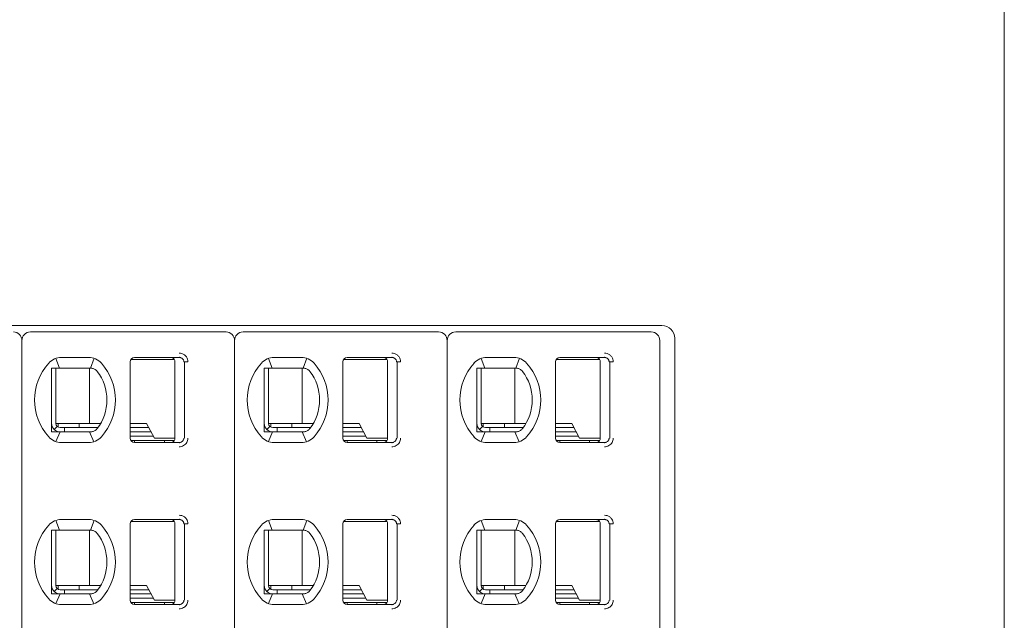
# Model space of a CAD drawing. Header units: millimetres. Extents: x -1114 to 1396, y -630 to 631.
# Tile 574 of 656: x 1230 to 1253, y -486 to -472. Entities that reach past the tile are written whole.
import ezdxf

# ---------------------------------------------------------------- set-up
doc = ezdxf.new("R2010")
doc.units = ezdxf.units.MM
doc.header["$MEASUREMENT"] = 0

msp = doc.modelspace()

# ---------------------------------------------------------------- linework, layer by layer
at = {"lineweight": 18}
for p, q in [((1253.4547, -447.1239), (1253.4547, -497.1239)), ((1205.3044, -479.3145), (1245.4044, -479.3145)), ((1235.1544, -479.4645), (1230.5544, -479.4645)), ((1240.1544, -479.4645), (1235.5544, -479.4645)), ((1245.1544, -479.4645), (1240.5544, -479.4645)), ((1230.3544, -479.6645), (1230.3544, -490.0845)), ((1230.3544, -479.6645), (1230.3544, -490.0845)), ((1235.3544, -479.6645), (1235.3544, -490.0845)), ((1235.3544, -479.6645), (1235.3544, -490.0845)), ((1240.3544, -479.6645), (1240.3544, -490.0845)), ((1240.3544, -479.6645), (1240.3544, -490.0845)), ((1245.3544, -479.6645), (1245.3544, -490.0845)), ((1245.7044, -479.6145), (1245.7044, -490.1345)), ((1231.1528, -480.0865), (1231.2373, -480.3145)), ((1231.2835, -480.0645), (1231.9252, -480.0645)), ((1231.2835, -480.0645), (1231.9252, -480.0645)), ((1232.0516, -480.085), (1231.966, -480.3145)), ((1233.5852, -480.1145), (1232.9177, -480.1145)), ((1233.0044, -480.0645), (1234.0518, -480.0645)), ((1234.0518, -480.0645), (1233.0044, -480.0645)), ((1233.9291, -480.1145), (1233.5852, -480.1145)), ((1233.9531, -480.0645), (1233.8543, -480.0645)), ((1234.0518, -480.0645), (1233.9531, -480.0645)), ((1236.1528, -480.0865), (1236.2373, -480.3145)), ((1236.2835, -480.0645), (1236.9252, -480.0645)), ((1236.2835, -480.0645), (1236.9252, -480.0645)), ((1237.0516, -480.085), (1236.966, -480.3145)), ((1238.5852, -480.1145), (1237.9177, -480.1145)), ((1238.0044, -480.0645), (1239.0518, -480.0645)), ((1239.0518, -480.0645), (1238.0044, -480.0645)), ((1238.9291, -480.1145), (1238.5852, -480.1145)), ((1238.9531, -480.0645), (1238.8543, -480.0645)), ((1239.0518, -480.0645), (1238.9531, -480.0645)), ((1241.1528, -480.0865), (1241.2373, -480.3145)), ((1241.2835, -480.0645), (1241.9252, -480.0645)), ((1241.2835, -480.0645), (1241.9252, -480.0645)), ((1241.966, -480.3145), (1242.0516, -480.085)), ((1243.5852, -480.1145), (1242.9177, -480.1145)), ((1243.0044, -480.0645), (1244.0518, -480.0645)), ((1244.0518, -480.0645), (1243.0044, -480.0645)), ((1243.9291, -480.1145), (1243.5852, -480.1145)), ((1243.9531, -480.0645), (1243.8543, -480.0645)), ((1244.0518, -480.0645), (1243.9531, -480.0645)), ((1231.1544, -480.3145), (1231.1544, -481.6145)), ((1231.9252, -480.3145), (1231.2835, -480.3145)), ((1231.9435, -480.3145), (1231.9435, -481.6145)), ((1232.9044, -481.9645), (1232.9044, -480.1645)), ((1232.9044, -481.9645), (1232.9044, -480.1645)), ((1233.9544, -481.9645), (1233.9544, -480.1645)), ((1234.1623, -480.1645), (1234.2589, -480.1645)), ((1234.1821, -481.9645), (1234.1821, -480.1645)), ((1236.1544, -480.3145), (1236.1544, -481.6145)), ((1236.9252, -480.3145), (1236.2835, -480.3145)), ((1236.9435, -480.3145), (1236.9435, -481.6145)), ((1237.9044, -481.9645), (1237.9044, -480.1645)), ((1237.9044, -481.9645), (1237.9044, -480.1645)), ((1238.9544, -481.9645), (1238.9544, -480.1645)), ((1239.1623, -480.1645), (1239.2589, -480.1645)), ((1239.1821, -481.9645), (1239.1821, -480.1645)), ((1241.1544, -480.3145), (1241.1544, -481.6145)), ((1241.9252, -480.3145), (1241.2835, -480.3145)), ((1241.9435, -480.3145), (1241.9435, -481.6145)), ((1242.9044, -481.9645), (1242.9044, -480.1645)), ((1242.9044, -481.9645), (1242.9044, -480.1645)), ((1243.9544, -481.9645), (1243.9544, -480.1645)), ((1244.1623, -480.1645), (1244.2589, -480.1645)), ((1244.1821, -481.9645), (1244.1821, -480.1645)), ((1231.1837, -481.6852), (1231.1129, -481.7559)), ((1231.1544, -481.6145), (1231.9139, -481.6145)), ((1231.2044, -481.7011), (1231.2044, -481.6145)), ((1231.3544, -481.7145), (1231.2544, -481.7145)), ((1231.3544, -481.7145), (1232.1418, -481.7145)), ((1231.3544, -481.7145), (1231.3544, -481.8145)), ((1231.7044, -481.7145), (1231.7044, -481.6145)), ((1231.9139, -481.6145), (1231.9647, -481.6145)), ((1232.207, -481.6145), (1231.9647, -481.6145)), ((1233.2887, -481.6145), (1232.9044, -481.6145)), ((1232.9044, -481.7145), (1233.3403, -481.7145)), ((1233.4692, -481.9645), (1233.2887, -481.6145)), ((1236.1837, -481.6852), (1236.1129, -481.7559)), ((1236.1544, -481.6145), (1236.9139, -481.6145)), ((1236.2044, -481.7011), (1236.2044, -481.6145)), ((1236.3544, -481.7145), (1236.2544, -481.7145)), ((1236.3544, -481.7145), (1237.1418, -481.7145)), ((1236.3544, -481.7145), (1236.3544, -481.8145)), ((1236.7044, -481.7145), (1236.7044, -481.6145)), ((1236.9139, -481.6145), (1236.9647, -481.6145)), ((1237.207, -481.6145), (1236.9647, -481.6145)), ((1238.2887, -481.6145), (1237.9044, -481.6145)), ((1237.9044, -481.7145), (1238.3403, -481.7145)), ((1238.4692, -481.9645), (1238.2887, -481.6145)), ((1241.1837, -481.6852), (1241.1129, -481.7559)), ((1241.1544, -481.6145), (1241.9139, -481.6145)), ((1241.2044, -481.7011), (1241.2044, -481.6145)), ((1241.3544, -481.7145), (1241.2544, -481.7145)), ((1241.3544, -481.7145), (1242.1418, -481.7145)), ((1241.3544, -481.7145), (1241.3544, -481.8145)), ((1241.7044, -481.7145), (1241.7044, -481.6145)), ((1241.9139, -481.6145), (1241.9647, -481.6145)), ((1242.207, -481.6145), (1241.9647, -481.6145)), ((1243.2887, -481.6145), (1242.9044, -481.6145)), ((1242.9044, -481.7145), (1243.3403, -481.7145)), ((1243.4692, -481.9645), (1243.2887, -481.6145)), ((1231.1538, -482.0428), (1231.2512, -481.8145)), ((1231.2835, -481.8145), (1231.9252, -481.8145)), ((1231.9482, -481.8145), (1232.0494, -482.0447)), ((1233.3918, -481.8145), (1232.9044, -481.8145)), ((1233.4434, -481.9145), (1232.9044, -481.9145)), ((1233.9309, -482.0145), (1232.9178, -482.0145)), ((1233.0044, -482.0645), (1233.0044, -482.0145)), ((1233.4692, -481.9645), (1233.5852, -481.9645)), ((1233.5852, -481.9645), (1233.9478, -481.9645)), ((1233.7044, -482.0145), (1233.7044, -482.0645)), ((1236.1538, -482.0428), (1236.2512, -481.8145)), ((1236.2835, -481.8145), (1236.9252, -481.8145)), ((1236.9482, -481.8145), (1237.0494, -482.0447)), ((1238.3918, -481.8145), (1237.9044, -481.8145)), ((1238.4434, -481.9145), (1237.9044, -481.9145)), ((1238.9309, -482.0145), (1237.9178, -482.0145)), ((1238.0044, -482.0645), (1238.0044, -482.0145)), ((1238.4692, -481.9645), (1238.5852, -481.9645)), ((1238.5852, -481.9645), (1238.9478, -481.9645)), ((1238.7044, -482.0145), (1238.7044, -482.0645)), ((1241.1538, -482.0428), (1241.2512, -481.8145)), ((1241.2835, -481.8145), (1241.9252, -481.8145)), ((1241.9482, -481.8145), (1242.0494, -482.0447)), ((1243.3918, -481.8145), (1242.9044, -481.8145)), ((1243.4434, -481.9145), (1242.9044, -481.9145)), ((1243.9309, -482.0145), (1242.9178, -482.0145)), ((1243.0044, -482.0645), (1243.0044, -482.0145)), ((1243.4692, -481.9645), (1243.5852, -481.9645)), ((1243.5852, -481.9645), (1243.9478, -481.9645)), ((1243.7044, -482.0145), (1243.7044, -482.0645)), ((1231.2835, -482.0645), (1231.9252, -482.0645)), ((1231.9252, -482.0645), (1231.2835, -482.0645)), ((1233.0044, -482.0645), (1234.0518, -482.0645)), ((1233.0044, -482.0645), (1234.0518, -482.0645)), ((1234.0518, -482.0713), (1234.0518, -482.0645)), ((1236.2835, -482.0645), (1236.9252, -482.0645)), ((1236.9252, -482.0645), (1236.2835, -482.0645)), ((1238.0044, -482.0645), (1239.0518, -482.0645)), ((1238.0044, -482.0645), (1239.0518, -482.0645)), ((1239.0518, -482.0713), (1239.0518, -482.0645)), ((1241.2835, -482.0645), (1241.9252, -482.0645)), ((1241.9252, -482.0645), (1241.2835, -482.0645)), ((1243.0044, -482.0645), (1244.0518, -482.0645)), ((1243.0044, -482.0645), (1244.0518, -482.0645)), ((1244.0518, -482.0713), (1244.0518, -482.0645)), ((1231.1528, -483.8965), (1231.2373, -484.1245)), ((1231.2835, -483.8745), (1231.9252, -483.8745)), ((1231.2835, -483.8745), (1231.9252, -483.8745)), ((1231.966, -484.1245), (1232.0516, -483.895)), ((1232.9044, -485.7745), (1232.9044, -483.9745)), ((1232.9044, -485.7745), (1232.9044, -483.9745)), ((1233.5852, -483.9245), (1232.9177, -483.9245)), ((1233.0044, -483.8745), (1234.0518, -483.8745)), ((1233.0044, -483.8745), (1234.0518, -483.8745)), ((1233.9345, -483.9245), (1233.5852, -483.9245)), ((1234.0518, -483.8745), (1233.8543, -483.8745)), ((1233.9544, -485.7745), (1233.9544, -483.9745)), ((1234.1623, -483.9745), (1234.2589, -483.9745)), ((1234.1821, -485.7745), (1234.1821, -483.9745)), ((1236.1528, -483.8965), (1236.2373, -484.1245)), ((1236.2835, -483.8745), (1236.9252, -483.8745)), ((1236.2835, -483.8745), (1236.9252, -483.8745)), ((1237.0516, -483.895), (1236.966, -484.1245)), ((1237.9044, -485.7745), (1237.9044, -483.9745)), ((1237.9044, -485.7745), (1237.9044, -483.9745)), ((1238.5852, -483.9245), (1237.9177, -483.9245)), ((1238.0044, -483.8745), (1239.0518, -483.8745)), ((1238.0044, -483.8745), (1239.0518, -483.8745)), ((1238.9345, -483.9245), (1238.5852, -483.9245)), ((1239.0518, -483.8745), (1238.8543, -483.8745)), ((1238.9544, -485.7745), (1238.9544, -483.9745)), ((1239.1623, -483.9745), (1239.2589, -483.9745)), ((1239.1821, -485.7745), (1239.1821, -483.9745)), ((1241.1528, -483.8965), (1241.2373, -484.1245)), ((1241.2835, -483.8745), (1241.9252, -483.8745)), ((1241.2835, -483.8745), (1241.9252, -483.8745)), ((1242.0516, -483.895), (1241.966, -484.1245)), ((1242.9044, -485.7745), (1242.9044, -483.9745)), ((1242.9044, -485.7745), (1242.9044, -483.9745)), ((1243.5852, -483.9245), (1242.9177, -483.9245)), ((1243.0044, -483.8745), (1244.0518, -483.8745)), ((1243.0044, -483.8745), (1244.0518, -483.8745)), ((1243.9345, -483.9245), (1243.5852, -483.9245)), ((1244.0518, -483.8745), (1243.8543, -483.8745)), ((1243.9544, -485.7745), (1243.9544, -483.9745)), ((1244.1623, -483.9745), (1244.2589, -483.9745)), ((1244.1821, -485.7745), (1244.1821, -483.9745)), ((1231.1544, -484.1245), (1231.1544, -485.4245)), ((1231.9252, -484.1245), (1231.2835, -484.1245)), ((1231.9435, -484.1245), (1231.9435, -485.4245)), ((1236.1544, -484.1245), (1236.1544, -485.4245)), ((1236.9252, -484.1245), (1236.2835, -484.1245)), ((1236.9435, -484.1245), (1236.9435, -485.4245)), ((1241.1544, -484.1245), (1241.1544, -485.4245)), ((1241.9252, -484.1245), (1241.2835, -484.1245)), ((1241.9435, -484.1245), (1241.9435, -485.4245)), ((1231.1544, -485.4245), (1231.9139, -485.4245)), ((1231.2044, -485.5111), (1231.2044, -485.4245)), ((1231.7044, -485.5245), (1231.7044, -485.4245)), ((1231.9139, -485.4245), (1231.9647, -485.4245)), ((1232.207, -485.4245), (1231.9647, -485.4245)), ((1233.2887, -485.4245), (1232.9044, -485.4245)), ((1233.4692, -485.7745), (1233.2887, -485.4245)), ((1236.1544, -485.4245), (1236.9139, -485.4245)), ((1236.2044, -485.5111), (1236.2044, -485.4245)), ((1236.7044, -485.5245), (1236.7044, -485.4245)), ((1236.9139, -485.4245), (1236.9647, -485.4245)), ((1237.207, -485.4245), (1236.9647, -485.4245)), ((1238.2887, -485.4245), (1237.9044, -485.4245)), ((1238.4692, -485.7745), (1238.2887, -485.4245)), ((1241.1544, -485.4245), (1241.9139, -485.4245)), ((1241.2044, -485.5111), (1241.2044, -485.4245)), ((1241.7044, -485.5245), (1241.7044, -485.4245)), ((1241.9139, -485.4245), (1241.9647, -485.4245)), ((1242.207, -485.4245), (1241.9647, -485.4245)), ((1243.2887, -485.4245), (1242.9044, -485.4245)), ((1243.4692, -485.7745), (1243.2887, -485.4245)), ((1231.1837, -485.4952), (1231.1129, -485.5659)), ((1231.1538, -485.8528), (1231.2512, -485.6245)), ((1231.3544, -485.5245), (1231.2544, -485.5245)), ((1231.2835, -485.6245), (1231.9252, -485.6245)), ((1231.3544, -485.5245), (1231.3544, -485.6245)), ((1231.3544, -485.5245), (1232.1418, -485.5245)), ((1232.0494, -485.8547), (1231.9482, -485.6245)), ((1232.9044, -485.5245), (1233.3403, -485.5245)), ((1233.3918, -485.6245), (1232.9044, -485.6245)), ((1236.1837, -485.4952), (1236.1129, -485.5659)), ((1236.1538, -485.8528), (1236.2512, -485.6245)), ((1236.3544, -485.5245), (1236.2544, -485.5245)), ((1236.2835, -485.6245), (1236.9252, -485.6245)), ((1236.3544, -485.5245), (1236.3544, -485.6245)), ((1236.3544, -485.5245), (1237.1418, -485.5245)), ((1236.9482, -485.6245), (1237.0494, -485.8547)), ((1237.9044, -485.5245), (1238.3403, -485.5245)), ((1238.3918, -485.6245), (1237.9044, -485.6245)), ((1241.1837, -485.4952), (1241.1129, -485.5659)), ((1241.1538, -485.8528), (1241.2512, -485.6245)), ((1241.3544, -485.5245), (1241.2544, -485.5245)), ((1241.2835, -485.6245), (1241.9252, -485.6245)), ((1241.3544, -485.5245), (1241.3544, -485.6245)), ((1241.3544, -485.5245), (1242.1418, -485.5245)), ((1242.0494, -485.8547), (1241.9482, -485.6245)), ((1242.9044, -485.5245), (1243.3403, -485.5245)), ((1243.3918, -485.6245), (1242.9044, -485.6245)), ((1231.2835, -485.8745), (1231.9252, -485.8745)), ((1231.9252, -485.8745), (1231.2835, -485.8745)), ((1233.4434, -485.7245), (1232.9044, -485.7245)), ((1233.9309, -485.8245), (1232.9178, -485.8245)), ((1233.0044, -485.8745), (1233.0044, -485.8245)), ((1233.0044, -485.8745), (1234.0518, -485.8745)), ((1233.0044, -485.8745), (1234.0518, -485.8745)), ((1233.4692, -485.7745), (1233.5852, -485.7745)), ((1233.5852, -485.7745), (1233.9478, -485.7745)), ((1233.7044, -485.8245), (1233.7044, -485.8745)), ((1234.0518, -485.8813), (1234.0518, -485.8745)), ((1236.2835, -485.8745), (1236.9252, -485.8745)), ((1236.9252, -485.8745), (1236.2835, -485.8745)), ((1238.4434, -485.7245), (1237.9044, -485.7245)), ((1238.9309, -485.8245), (1237.9178, -485.8245)), ((1238.0044, -485.8745), (1238.0044, -485.8245)), ((1238.0044, -485.8745), (1239.0518, -485.8745)), ((1238.0044, -485.8745), (1239.0518, -485.8745)), ((1238.4692, -485.7745), (1238.5852, -485.7745)), ((1238.5852, -485.7745), (1238.9478, -485.7745)), ((1238.7044, -485.8245), (1238.7044, -485.8745)), ((1239.0518, -485.8813), (1239.0518, -485.8745)), ((1241.2835, -485.8745), (1241.9252, -485.8745)), ((1241.9252, -485.8745), (1241.2835, -485.8745)), ((1243.4434, -485.7245), (1242.9044, -485.7245)), ((1243.9309, -485.8245), (1242.9178, -485.8245)), ((1243.0044, -485.8745), (1243.0044, -485.8245)), ((1243.0044, -485.8745), (1244.0518, -485.8745)), ((1243.0044, -485.8745), (1244.0518, -485.8745)), ((1243.4692, -485.7745), (1243.5852, -485.7745)), ((1243.5852, -485.7745), (1243.9478, -485.7745)), ((1243.7044, -485.8245), (1243.7044, -485.8745)), ((1244.0518, -485.8813), (1244.0518, -485.8745))]:
    msp.add_line(p, q, dxfattribs=at)
for centre, radius, start, end in [((1230.1544, -479.6645), 0.2, 0, 90), ((1230.5544, -479.6645), 0.2, 90, 180), ((1235.1544, -479.6645), 0.2, 0, 90), ((1235.5544, -479.6645), 0.2, 90, 180), ((1240.1544, -479.6645), 0.2, 0, 90), ((1240.5544, -479.6645), 0.2, 90, 180), ((1245.1544, -479.6645), 0.2, 0, 90), ((1245.4044, -479.6145), 0.3, 0, 90), ((1231.2835, -480.4645), 0.4, 90, 138.18969), ((1231.2835, -480.4645), 0.4, 90, 138.18969), ((1231.9252, -480.4645), 0.4, 41.81031, 90), ((1231.9252, -480.4645), 0.4, 41.81031, 90), ((1233.0044, -480.1645), 0.1, 90, 180), ((1233.0044, -480.1645), 0.1, 90, 180), ((1236.2835, -480.4645), 0.4, 90, 138.18969), ((1236.2835, -480.4645), 0.4, 90, 138.18969), ((1236.9252, -480.4645), 0.4, 41.81031, 90), ((1236.9252, -480.4645), 0.4, 41.81031, 90), ((1238.0044, -480.1645), 0.1, 90, 180), ((1238.0044, -480.1645), 0.1, 90, 180), ((1241.2835, -480.4645), 0.4, 90, 138.18969), ((1241.2835, -480.4645), 0.4, 90, 138.18969), ((1241.9252, -480.4645), 0.4, 41.81031, 90), ((1241.9252, -480.4645), 0.4, 41.81031, 90), ((1243.0044, -480.1645), 0.1, 90, 180), ((1243.0044, -480.1645), 0.1, 90, 180), ((1231.9544, -481.0645), 1.3, 138.18969, 221.81031), ((1231.9544, -481.0645), 1.3, 138.18969, 221.81031), ((1231.2544, -481.0645), 1.1, 0, 37.66989), ((1231.2544, -481.0645), 1.3, 318.18969, 41.81031), ((1231.2544, -481.0645), 1.3, 318.18969, 41.81031), ((1236.9544, -481.0645), 1.3, 138.18969, 221.81031), ((1236.9544, -481.0645), 1.3, 138.18969, 221.81031), ((1236.2544, -481.0645), 1.1, 0, 37.66989), ((1236.2544, -481.0645), 1.3, 318.18969, 41.81031), ((1236.2544, -481.0645), 1.3, 318.18969, 41.81031), ((1241.9544, -481.0645), 1.3, 138.18969, 221.81031), ((1241.9544, -481.0645), 1.3, 138.18969, 221.81031), ((1241.2544, -481.0645), 1.1, 0, 37.66989), ((1241.2544, -481.0645), 1.3, 318.18969, 41.81031), ((1241.2544, -481.0645), 1.3, 318.18969, 41.81031), ((1231.2544, -481.0645), 1.1, 322.33011, 0), ((1236.2544, -481.0645), 1.1, 322.33011, 0), ((1241.2544, -481.0645), 1.1, 322.33011, 0), ((1231.2544, -481.6145), 0.2, 180, 270), ((1231.2544, -481.6145), 0.1, 180, 270), ((1236.2544, -481.6145), 0.2, 180, 270), ((1236.2544, -481.6145), 0.1, 180, 270), ((1241.2544, -481.6145), 0.2, 180, 270), ((1241.2544, -481.6145), 0.1, 180, 270), ((1231.2835, -481.6645), 0.4, 221.81031, 270), ((1231.2835, -481.6645), 0.4, 221.81031, 270), ((1231.9252, -481.6645), 0.4, 270, 318.18969), ((1231.9252, -481.6645), 0.4, 270, 318.18969), ((1233.0044, -481.9645), 0.1, 180, 270), ((1233.0044, -481.9645), 0.1, 180, 270), ((1236.2835, -481.6645), 0.4, 221.81031, 270), ((1236.2835, -481.6645), 0.4, 221.81031, 270), ((1236.9252, -481.6645), 0.4, 270, 318.18969), ((1236.9252, -481.6645), 0.4, 270, 318.18969), ((1238.0044, -481.9645), 0.1, 180, 270), ((1238.0044, -481.9645), 0.1, 180, 270), ((1241.2835, -481.6645), 0.4, 221.81031, 270), ((1241.2835, -481.6645), 0.4, 221.81031, 270), ((1241.9252, -481.6645), 0.4, 270, 318.18969), ((1241.9252, -481.6645), 0.4, 270, 318.18969), ((1243.0044, -481.9645), 0.1, 180, 270), ((1243.0044, -481.9645), 0.1, 180, 270), ((1231.9544, -484.8745), 1.3, 138.18969, 221.81031), ((1231.9544, -484.8745), 1.3, 138.18969, 221.81031), ((1231.2835, -484.2745), 0.4, 90, 138.18969), ((1231.2835, -484.2745), 0.4, 90, 138.18969), ((1231.9252, -484.2745), 0.4, 41.81031, 90), ((1231.9252, -484.2745), 0.4, 41.81031, 90), ((1231.2544, -484.8745), 1.3, 318.18969, 41.81031), ((1231.2544, -484.8745), 1.3, 318.18969, 41.81031), ((1233.0044, -483.9745), 0.1, 90, 180), ((1233.0044, -483.9745), 0.1, 90, 180), ((1236.9544, -484.8745), 1.3, 138.18969, 221.81031), ((1236.9544, -484.8745), 1.3, 138.18969, 221.81031), ((1236.2835, -484.2745), 0.4, 90, 138.18969), ((1236.2835, -484.2745), 0.4, 90, 138.18969), ((1236.9252, -484.2745), 0.4, 41.81031, 90), ((1236.9252, -484.2745), 0.4, 41.81031, 90), ((1236.2544, -484.8745), 1.3, 318.18969, 41.81031), ((1236.2544, -484.8745), 1.3, 318.18969, 41.81031), ((1238.0044, -483.9745), 0.1, 90, 180), ((1238.0044, -483.9745), 0.1, 90, 180), ((1241.9544, -484.8745), 1.3, 138.18969, 221.81031), ((1241.9544, -484.8745), 1.3, 138.18969, 221.81031), ((1241.2835, -484.2745), 0.4, 90, 138.18969), ((1241.2835, -484.2745), 0.4, 90, 138.18969), ((1241.9252, -484.2745), 0.4, 41.81031, 90), ((1241.9252, -484.2745), 0.4, 41.81031, 90), ((1241.2544, -484.8745), 1.3, 318.18969, 41.81031), ((1241.2544, -484.8745), 1.3, 318.18969, 41.81031), ((1243.0044, -483.9745), 0.1, 90, 180), ((1243.0044, -483.9745), 0.1, 90, 180), ((1231.2544, -484.8745), 1.1, 0, 37.66989), ((1236.2544, -484.8745), 1.1, 0, 37.66989), ((1241.2544, -484.8745), 1.1, 0, 37.66989), ((1231.2544, -484.8745), 1.1, 322.33011, 0), ((1236.2544, -484.8745), 1.1, 322.33011, 0), ((1241.2544, -484.8745), 1.1, 322.33011, 0), ((1231.2544, -485.4245), 0.2, 180, 270), ((1231.2544, -485.4245), 0.1, 180, 270), ((1236.2544, -485.4245), 0.2, 180, 270), ((1236.2544, -485.4245), 0.1, 180, 270), ((1241.2544, -485.4245), 0.2, 180, 270), ((1241.2544, -485.4245), 0.1, 180, 270), ((1231.2835, -485.4745), 0.4, 221.81031, 270), ((1231.2835, -485.4745), 0.4, 221.81031, 270), ((1231.9252, -485.4745), 0.4, 270, 318.18969), ((1231.9252, -485.4745), 0.4, 270, 318.18969), ((1233.0044, -485.7745), 0.1, 180, 270), ((1233.0044, -485.7745), 0.1, 180, 270), ((1236.2835, -485.4745), 0.4, 221.81031, 270), ((1236.2835, -485.4745), 0.4, 221.81031, 270), ((1236.9252, -485.4745), 0.4, 270, 318.18969), ((1236.9252, -485.4745), 0.4, 270, 318.18969), ((1238.0044, -485.7745), 0.1, 180, 270), ((1238.0044, -485.7745), 0.1, 180, 270), ((1241.2835, -485.4745), 0.4, 221.81031, 270), ((1241.2835, -485.4745), 0.4, 221.81031, 270), ((1241.9252, -485.4745), 0.4, 270, 318.18969), ((1241.9252, -485.4745), 0.4, 270, 318.18969), ((1243.0044, -485.7745), 0.1, 180, 270), ((1243.0044, -485.7745), 0.1, 180, 270)]:
    msp.add_arc(centre, radius, start, end, dxfattribs=at)
for points, degree in [([(1233.9544, -480.1645), (1233.9544, -480.1541), (1233.9511, -480.1332), (1233.9366, -480.1048), (1233.9143, -480.0824), (1233.886, -480.0679), (1233.8649, -480.0645), (1233.8544, -480.0645)], 3), ([(1234.0507, -480.0576), (1234.0944, -480.0723)], 1), ([(1234.0518, -479.9645), (1234.0738, -479.9643), (1234.1161, -479.9709), (1234.1793, -480.0017), (1234.2275, -480.0526), (1234.2524, -480.1051), (1234.2587, -480.1442), (1234.2589, -480.1645)], 3), ([(1238.9544, -480.1645), (1238.9544, -480.1541), (1238.9511, -480.1332), (1238.9366, -480.1048), (1238.9143, -480.0824), (1238.886, -480.0679), (1238.8649, -480.0645), (1238.8544, -480.0645)], 3), ([(1239.0507, -480.0576), (1239.0944, -480.0723)], 1), ([(1239.0518, -479.9645), (1239.0738, -479.9643), (1239.1161, -479.9709), (1239.1793, -480.0017), (1239.2275, -480.0526), (1239.2524, -480.1051), (1239.2587, -480.1442), (1239.2589, -480.1645)], 3), ([(1243.9544, -480.1645), (1243.9544, -480.1541), (1243.9511, -480.1332), (1243.9366, -480.1048), (1243.9143, -480.0824), (1243.886, -480.0679), (1243.8649, -480.0645), (1243.8544, -480.0645)], 3), ([(1244.0507, -480.0576), (1244.0944, -480.0723)], 1), ([(1244.0518, -479.9645), (1244.0738, -479.9643), (1244.1161, -479.9709), (1244.1793, -480.0017), (1244.2275, -480.0526), (1244.2524, -480.1051), (1244.2587, -480.1442), (1244.2589, -480.1645)], 3), ([(1231.1158, -480.3145), (1231.1091, -480.3145), (1231.0955, -480.3145), (1231.075, -480.3145), (1231.0612, -480.3145), (1231.0544, -480.3145)], 3), ([(1231.2835, -480.3145), (1231.2784, -480.3145), (1231.268, -480.3145), (1231.2521, -480.3145), (1231.2355, -480.3145), (1231.2181, -480.3145), (1231.1997, -480.3145), (1231.1805, -480.3145), (1231.1602, -480.3145), (1231.1388, -480.3145), (1231.1236, -480.3145), (1231.1158, -480.3145)], 3), ([(1231.9252, -480.3145), (1231.9297, -480.3145), (1231.9387, -480.3145), (1231.9527, -480.3145), (1231.962, -480.3145), (1231.9668, -480.3145)], 3), ([(1231.9668, -480.3145), (1231.978, -480.3145), (1232.0005, -480.3164), (1232.0334, -480.3249), (1232.0543, -480.3343), (1232.0644, -480.3399)], 3), ([(1232.0644, -480.3399), (1232.0727, -480.3446), (1232.0883, -480.3548), (1232.1087, -480.3728), (1232.12, -480.3857), (1232.1251, -480.3923)], 3), ([(1236.1158, -480.3145), (1236.1091, -480.3145), (1236.0955, -480.3145), (1236.075, -480.3145), (1236.0612, -480.3145), (1236.0544, -480.3145)], 3), ([(1236.2835, -480.3145), (1236.2784, -480.3145), (1236.268, -480.3145), (1236.2521, -480.3145), (1236.2355, -480.3145), (1236.2181, -480.3145), (1236.1997, -480.3145), (1236.1805, -480.3145), (1236.1602, -480.3145), (1236.1388, -480.3145), (1236.1236, -480.3145), (1236.1158, -480.3145)], 3), ([(1236.9252, -480.3145), (1236.9297, -480.3145), (1236.9387, -480.3145), (1236.9527, -480.3145), (1236.962, -480.3145), (1236.9668, -480.3145)], 3), ([(1236.9668, -480.3145), (1236.978, -480.3145), (1237.0005, -480.3164), (1237.0334, -480.3249), (1237.0543, -480.3343), (1237.0644, -480.3399)], 3), ([(1237.0644, -480.3399), (1237.0727, -480.3446), (1237.0883, -480.3548), (1237.1087, -480.3728), (1237.12, -480.3857), (1237.1251, -480.3923)], 3), ([(1241.1158, -480.3145), (1241.1091, -480.3145), (1241.0955, -480.3145), (1241.075, -480.3145), (1241.0612, -480.3145), (1241.0544, -480.3145)], 3), ([(1241.2835, -480.3145), (1241.2784, -480.3145), (1241.268, -480.3145), (1241.2521, -480.3145), (1241.2355, -480.3145), (1241.2181, -480.3145), (1241.1997, -480.3145), (1241.1805, -480.3145), (1241.1602, -480.3145), (1241.1388, -480.3145), (1241.1236, -480.3145), (1241.1158, -480.3145)], 3), ([(1241.9252, -480.3145), (1241.9297, -480.3145), (1241.9387, -480.3145), (1241.9527, -480.3145), (1241.962, -480.3145), (1241.9668, -480.3145)], 3), ([(1241.9668, -480.3145), (1241.978, -480.3145), (1242.0005, -480.3164), (1242.0334, -480.3249), (1242.0543, -480.3343), (1242.0644, -480.3399)], 3), ([(1242.0644, -480.3399), (1242.0727, -480.3446), (1242.0883, -480.3548), (1242.1087, -480.3728), (1242.12, -480.3857), (1242.1251, -480.3923)], 3), ([(1232.1251, -481.7367), (1232.1197, -481.7436), (1232.1081, -481.7568), (1232.0878, -481.7745), (1232.0725, -481.7845), (1232.0644, -481.789)], 3), ([(1237.1251, -481.7367), (1237.1197, -481.7436), (1237.1081, -481.7568), (1237.0878, -481.7745), (1237.0725, -481.7845), (1237.0644, -481.789)], 3), ([(1242.1251, -481.7367), (1242.1197, -481.7436), (1242.1081, -481.7568), (1242.0878, -481.7745), (1242.0725, -481.7845), (1242.0644, -481.789)], 3), ([(1231.0544, -481.8145), (1231.0612, -481.8145), (1231.075, -481.8145), (1231.0955, -481.8145), (1231.1091, -481.8145), (1231.1158, -481.8145)], 3), ([(1231.1158, -481.8145), (1231.1236, -481.8145), (1231.1388, -481.8145), (1231.1602, -481.8145), (1231.1805, -481.8145), (1231.1997, -481.8145), (1231.2181, -481.8145), (1231.2355, -481.8145), (1231.252, -481.8145), (1231.2679, -481.8145), (1231.2784, -481.8145), (1231.2835, -481.8145)], 3), ([(1231.9668, -481.8145), (1231.962, -481.8145), (1231.9526, -481.8145), (1231.9387, -481.8145), (1231.9296, -481.8145), (1231.9252, -481.8145)], 3), ([(1232.0644, -481.789), (1232.0543, -481.7947), (1232.0333, -481.8041), (1232.0004, -481.8126), (1231.978, -481.8145), (1231.9668, -481.8145)], 3), ([(1233.9544, -481.9645), (1233.9544, -481.9749), (1233.9511, -481.9958), (1233.9366, -482.0242), (1233.9143, -482.0466), (1233.886, -482.0611), (1233.8649, -482.0645), (1233.8544, -482.0645)], 3), ([(1234.2589, -481.9645), (1234.2588, -481.9818), (1234.2544, -482.0154), (1234.2338, -482.0644), (1234.2015, -482.1061), (1234.1568, -482.1395), (1234.1073, -482.1595), (1234.0709, -482.1643), (1234.0518, -482.1645)], 3), ([(1236.0544, -481.8145), (1236.0612, -481.8145), (1236.075, -481.8145), (1236.0955, -481.8145), (1236.1091, -481.8145), (1236.1158, -481.8145)], 3), ([(1236.1158, -481.8145), (1236.1236, -481.8145), (1236.1388, -481.8145), (1236.1602, -481.8145), (1236.1805, -481.8145), (1236.1997, -481.8145), (1236.2181, -481.8145), (1236.2355, -481.8145), (1236.252, -481.8145), (1236.2679, -481.8145), (1236.2784, -481.8145), (1236.2835, -481.8145)], 3), ([(1236.9668, -481.8145), (1236.962, -481.8145), (1236.9526, -481.8145), (1236.9387, -481.8145), (1236.9296, -481.8145), (1236.9252, -481.8145)], 3), ([(1237.0644, -481.789), (1237.0543, -481.7947), (1237.0333, -481.8041), (1237.0004, -481.8126), (1236.978, -481.8145), (1236.9668, -481.8145)], 3), ([(1238.9544, -481.9645), (1238.9544, -481.9749), (1238.9511, -481.9958), (1238.9366, -482.0242), (1238.9143, -482.0466), (1238.886, -482.0611), (1238.8649, -482.0645), (1238.8544, -482.0645)], 3), ([(1239.2589, -481.9645), (1239.2588, -481.9818), (1239.2544, -482.0154), (1239.2338, -482.0644), (1239.2015, -482.1061), (1239.1568, -482.1395), (1239.1073, -482.1595), (1239.0709, -482.1643), (1239.0518, -482.1645)], 3), ([(1241.0544, -481.8145), (1241.0612, -481.8145), (1241.075, -481.8145), (1241.0955, -481.8145), (1241.1091, -481.8145), (1241.1158, -481.8145)], 3), ([(1241.1158, -481.8145), (1241.1236, -481.8145), (1241.1388, -481.8145), (1241.1602, -481.8145), (1241.1805, -481.8145), (1241.1997, -481.8145), (1241.2181, -481.8145), (1241.2355, -481.8145), (1241.252, -481.8145), (1241.2679, -481.8145), (1241.2784, -481.8145), (1241.2835, -481.8145)], 3), ([(1241.9668, -481.8145), (1241.962, -481.8145), (1241.9526, -481.8145), (1241.9387, -481.8145), (1241.9296, -481.8145), (1241.9252, -481.8145)], 3), ([(1242.0644, -481.789), (1242.0543, -481.7947), (1242.0333, -481.8041), (1242.0004, -481.8126), (1241.978, -481.8145), (1241.9668, -481.8145)], 3), ([(1243.9544, -481.9645), (1243.9544, -481.9749), (1243.9511, -481.9958), (1243.9366, -482.0242), (1243.9143, -482.0466), (1243.886, -482.0611), (1243.8649, -482.0645), (1243.8544, -482.0645)], 3), ([(1244.2589, -481.9645), (1244.2588, -481.9818), (1244.2544, -482.0154), (1244.2338, -482.0644), (1244.2015, -482.1061), (1244.1568, -482.1395), (1244.1073, -482.1595), (1244.0709, -482.1643), (1244.0518, -482.1645)], 3), ([(1234.074, -482.0624), (1234.0507, -482.0714)], 1), ([(1239.074, -482.0624), (1239.0507, -482.0714)], 1), ([(1244.074, -482.0624), (1244.0507, -482.0714)], 1), ([(1234.0518, -483.7745), (1234.0738, -483.7743), (1234.1161, -483.7809), (1234.1793, -483.8117), (1234.2275, -483.8626), (1234.2524, -483.9151), (1234.2587, -483.9542), (1234.2589, -483.9745)], 3), ([(1239.0518, -483.7745), (1239.0738, -483.7743), (1239.1161, -483.7809), (1239.1793, -483.8117), (1239.2275, -483.8626), (1239.2524, -483.9151), (1239.2587, -483.9542), (1239.2589, -483.9745)], 3), ([(1244.0518, -483.7745), (1244.0738, -483.7743), (1244.1161, -483.7809), (1244.1793, -483.8117), (1244.2275, -483.8626), (1244.2524, -483.9151), (1244.2587, -483.9542), (1244.2589, -483.9745)], 3), ([(1233.8544, -483.8745), (1233.8649, -483.8745), (1233.8859, -483.8778), (1233.9142, -483.8923), (1233.9366, -483.9148), (1233.9511, -483.9432), (1233.9544, -483.9641), (1233.9544, -483.9745)], 3), ([(1234.0507, -483.8676), (1234.0944, -483.8823)], 1), ([(1238.8544, -483.8745), (1238.8649, -483.8745), (1238.8859, -483.8778), (1238.9142, -483.8923), (1238.9366, -483.9148), (1238.9511, -483.9432), (1238.9544, -483.9641), (1238.9544, -483.9745)], 3), ([(1239.0507, -483.8676), (1239.0944, -483.8823)], 1), ([(1243.8544, -483.8745), (1243.8649, -483.8745), (1243.8859, -483.8778), (1243.9142, -483.8923), (1243.9366, -483.9148), (1243.9511, -483.9432), (1243.9544, -483.9641), (1243.9544, -483.9745)], 3), ([(1244.0507, -483.8676), (1244.0944, -483.8823)], 1), ([(1231.0544, -484.1245), (1231.0611, -484.1245), (1231.0747, -484.1245), (1231.0952, -484.1245), (1231.1089, -484.1245), (1231.1158, -484.1245)], 3), ([(1231.2835, -484.1245), (1231.2784, -484.1245), (1231.268, -484.1245), (1231.2521, -484.1245), (1231.2355, -484.1245), (1231.2181, -484.1245), (1231.1997, -484.1245), (1231.1805, -484.1245), (1231.1602, -484.1245), (1231.1388, -484.1245), (1231.1236, -484.1245), (1231.1158, -484.1245)], 3), ([(1231.9668, -484.1245), (1231.9621, -484.1245), (1231.9527, -484.1245), (1231.9387, -484.1245), (1231.9297, -484.1245), (1231.9252, -484.1245)], 3), ([(1232.0644, -484.1499), (1232.0541, -484.1442), (1232.0328, -484.1347), (1231.9999, -484.1263), (1231.9777, -484.1245), (1231.9668, -484.1245)], 3), ([(1232.1251, -484.2023), (1232.1198, -484.1954), (1232.1082, -484.1823), (1232.0878, -484.1645), (1232.0724, -484.1544), (1232.0644, -484.1499)], 3), ([(1236.0544, -484.1245), (1236.0611, -484.1245), (1236.0747, -484.1245), (1236.0952, -484.1245), (1236.1089, -484.1245), (1236.1158, -484.1245)], 3), ([(1236.2835, -484.1245), (1236.2784, -484.1245), (1236.268, -484.1245), (1236.2521, -484.1245), (1236.2355, -484.1245), (1236.2181, -484.1245), (1236.1997, -484.1245), (1236.1805, -484.1245), (1236.1602, -484.1245), (1236.1388, -484.1245), (1236.1236, -484.1245), (1236.1158, -484.1245)], 3), ([(1236.9668, -484.1245), (1236.9621, -484.1245), (1236.9527, -484.1245), (1236.9387, -484.1245), (1236.9297, -484.1245), (1236.9252, -484.1245)], 3), ([(1237.0644, -484.1499), (1237.0541, -484.1442), (1237.0328, -484.1347), (1236.9999, -484.1263), (1236.9777, -484.1245), (1236.9668, -484.1245)], 3), ([(1237.1251, -484.2023), (1237.1198, -484.1954), (1237.1082, -484.1823), (1237.0878, -484.1645), (1237.0724, -484.1544), (1237.0644, -484.1499)], 3), ([(1241.0544, -484.1245), (1241.0611, -484.1245), (1241.0747, -484.1245), (1241.0952, -484.1245), (1241.1089, -484.1245), (1241.1158, -484.1245)], 3), ([(1241.2835, -484.1245), (1241.2784, -484.1245), (1241.268, -484.1245), (1241.2521, -484.1245), (1241.2355, -484.1245), (1241.2181, -484.1245), (1241.1997, -484.1245), (1241.1805, -484.1245), (1241.1602, -484.1245), (1241.1388, -484.1245), (1241.1236, -484.1245), (1241.1158, -484.1245)], 3), ([(1241.9668, -484.1245), (1241.9621, -484.1245), (1241.9527, -484.1245), (1241.9387, -484.1245), (1241.9297, -484.1245), (1241.9252, -484.1245)], 3), ([(1242.0644, -484.1499), (1242.0541, -484.1442), (1242.0328, -484.1347), (1241.9999, -484.1263), (1241.9777, -484.1245), (1241.9668, -484.1245)], 3), ([(1242.1251, -484.2023), (1242.1198, -484.1954), (1242.1082, -484.1823), (1242.0878, -484.1645), (1242.0724, -484.1544), (1242.0644, -484.1499)], 3), ([(1231.0544, -485.6245), (1231.0612, -485.6245), (1231.075, -485.6245), (1231.0955, -485.6245), (1231.1091, -485.6245), (1231.1158, -485.6245)], 3), ([(1231.1158, -485.6245), (1231.1236, -485.6245), (1231.1388, -485.6245), (1231.1602, -485.6245), (1231.1805, -485.6245), (1231.1997, -485.6245), (1231.2181, -485.6245), (1231.2355, -485.6245), (1231.252, -485.6245), (1231.2679, -485.6245), (1231.2784, -485.6245), (1231.2835, -485.6245)], 3), ([(1231.9252, -485.6245), (1231.9297, -485.6245), (1231.9388, -485.6245), (1231.9527, -485.6245), (1231.9621, -485.6245), (1231.9668, -485.6245)], 3), ([(1232.0644, -485.599), (1232.0543, -485.6047), (1232.0333, -485.6141), (1232.0004, -485.6226), (1231.978, -485.6245), (1231.9668, -485.6245)], 3), ([(1232.0644, -485.599), (1232.0727, -485.5944), (1232.0884, -485.584), (1232.1087, -485.5662), (1232.12, -485.5533), (1232.1251, -485.5467)], 3), ([(1236.0544, -485.6245), (1236.0612, -485.6245), (1236.075, -485.6245), (1236.0955, -485.6245), (1236.1091, -485.6245), (1236.1158, -485.6245)], 3), ([(1236.1158, -485.6245), (1236.1236, -485.6245), (1236.1388, -485.6245), (1236.1602, -485.6245), (1236.1805, -485.6245), (1236.1997, -485.6245), (1236.2181, -485.6245), (1236.2355, -485.6245), (1236.252, -485.6245), (1236.2679, -485.6245), (1236.2784, -485.6245), (1236.2835, -485.6245)], 3), ([(1236.9252, -485.6245), (1236.9297, -485.6245), (1236.9388, -485.6245), (1236.9527, -485.6245), (1236.9621, -485.6245), (1236.9668, -485.6245)], 3), ([(1237.0644, -485.599), (1237.0543, -485.6047), (1237.0333, -485.6141), (1237.0004, -485.6226), (1236.978, -485.6245), (1236.9668, -485.6245)], 3), ([(1237.0644, -485.599), (1237.0727, -485.5944), (1237.0884, -485.584), (1237.1087, -485.5662), (1237.12, -485.5533), (1237.1251, -485.5467)], 3), ([(1241.0544, -485.6245), (1241.0612, -485.6245), (1241.075, -485.6245), (1241.0955, -485.6245), (1241.1091, -485.6245), (1241.1158, -485.6245)], 3), ([(1241.1158, -485.6245), (1241.1236, -485.6245), (1241.1388, -485.6245), (1241.1602, -485.6245), (1241.1805, -485.6245), (1241.1997, -485.6245), (1241.2181, -485.6245), (1241.2355, -485.6245), (1241.252, -485.6245), (1241.2679, -485.6245), (1241.2784, -485.6245), (1241.2835, -485.6245)], 3), ([(1241.9252, -485.6245), (1241.9297, -485.6245), (1241.9388, -485.6245), (1241.9527, -485.6245), (1241.9621, -485.6245), (1241.9668, -485.6245)], 3), ([(1242.0644, -485.599), (1242.0543, -485.6047), (1242.0333, -485.6141), (1242.0004, -485.6226), (1241.978, -485.6245), (1241.9668, -485.6245)], 3), ([(1242.0644, -485.599), (1242.0727, -485.5944), (1242.0884, -485.584), (1242.1087, -485.5662), (1242.12, -485.5533), (1242.1251, -485.5467)], 3), ([(1233.9544, -485.7745), (1233.9544, -485.7849), (1233.9511, -485.8058), (1233.9366, -485.8342), (1233.9143, -485.8566), (1233.886, -485.8711), (1233.8649, -485.8745), (1233.8544, -485.8745)], 3), ([(1234.074, -485.8724), (1234.0507, -485.8814)], 1), ([(1234.2589, -485.7745), (1234.2588, -485.7918), (1234.2544, -485.8254), (1234.2338, -485.8744), (1234.2015, -485.9161), (1234.1568, -485.9495), (1234.1073, -485.9695), (1234.0709, -485.9743), (1234.0518, -485.9745)], 3), ([(1238.9544, -485.7745), (1238.9544, -485.7849), (1238.9511, -485.8058), (1238.9366, -485.8342), (1238.9143, -485.8566), (1238.886, -485.8711), (1238.8649, -485.8745), (1238.8544, -485.8745)], 3), ([(1239.074, -485.8724), (1239.0507, -485.8814)], 1), ([(1239.2589, -485.7745), (1239.2588, -485.7918), (1239.2544, -485.8254), (1239.2338, -485.8744), (1239.2015, -485.9161), (1239.1568, -485.9495), (1239.1073, -485.9695), (1239.0709, -485.9743), (1239.0518, -485.9745)], 3), ([(1243.9544, -485.7745), (1243.9544, -485.7849), (1243.9511, -485.8058), (1243.9366, -485.8342), (1243.9143, -485.8566), (1243.886, -485.8711), (1243.8649, -485.8745), (1243.8544, -485.8745)], 3), ([(1244.074, -485.8724), (1244.0507, -485.8814)], 1), ([(1244.2589, -485.7745), (1244.2588, -485.7918), (1244.2544, -485.8254), (1244.2338, -485.8744), (1244.2015, -485.9161), (1244.1568, -485.9495), (1244.1073, -485.9695), (1244.0709, -485.9743), (1244.0518, -485.9745)], 3)]:
    msp.add_open_spline(points, degree=degree, dxfattribs=at)
for points, knots in [([(1234.0518, -480.0645), (1234.0605, -480.0645), (1234.0779, -480.0663), (1234.1023, -480.0745), (1234.1235, -480.0873), (1234.1403, -480.1034), (1234.1525, -480.1216), (1234.1604, -480.1421), (1234.1623, -480.1568), (1234.1623, -480.1645)], [0, 0, 0, 0, 0.1545033, 0.3062439, 0.4555738, 0.5963113, 0.7258764, 0.8558477, 1, 1, 1, 1]), ([(1239.0518, -480.0645), (1239.0605, -480.0645), (1239.0779, -480.0663), (1239.1023, -480.0745), (1239.1235, -480.0873), (1239.1403, -480.1034), (1239.1525, -480.1216), (1239.1604, -480.1421), (1239.1623, -480.1568), (1239.1623, -480.1645)], [0, 0, 0, 0, 0.1545033, 0.3062439, 0.4555738, 0.5963113, 0.7258764, 0.8558477, 1, 1, 1, 1]), ([(1244.0518, -480.0645), (1244.0605, -480.0645), (1244.0779, -480.0663), (1244.1023, -480.0745), (1244.1235, -480.0873), (1244.1403, -480.1034), (1244.1525, -480.1216), (1244.1604, -480.1421), (1244.1623, -480.1568), (1244.1623, -480.1645)], [0, 0, 0, 0, 0.1545033, 0.3062439, 0.4555738, 0.5963113, 0.7258764, 0.8558477, 1, 1, 1, 1]), ([(1231.0544, -480.3145), (1231.0544, -480.3654), (1231.0544, -480.4179), (1231.0544, -480.5003), (1231.0544, -480.5284), (1231.0544, -480.5718), (1231.0544, -480.5865), (1231.0544, -480.6163), (1231.0544, -480.6315), (1231.0544, -480.6776), (1231.0544, -480.7092), (1231.0544, -480.7746), (1231.0544, -480.8084), (1231.0544, -480.8615), (1231.0544, -480.8794), (1231.0544, -480.9156), (1231.0544, -480.9522), (1231.0544, -480.9896), (1231.0544, -481.0275), (1231.0544, -481.0468), (1231.0544, -481.1039), (1231.0544, -481.1414), (1231.0544, -481.1877), (1231.0544, -481.197), (1231.0544, -481.2154), (1231.0544, -481.2246), (1231.0544, -481.2519), (1231.0544, -481.2697), (1231.0544, -481.3222), (1231.0544, -481.3558), (1231.0544, -481.4048), (1231.0544, -481.4209), (1231.0544, -481.4526), (1231.0544, -481.4683), (1231.0544, -481.5143), (1231.0544, -481.5438), (1231.0544, -481.6014), (1231.0544, -481.6293), (1231.0544, -481.7114), (1231.0544, -481.7637), (1231.0544, -481.8145)], [0, 0, 0, 0, 0.125, 0.125, 0.1875, 0.1875, 0.21875, 0.21875, 0.25, 0.25, 0.3125, 0.3125, 0.375, 0.375, 0.40625, 0.40625, 0.4375, 0.46875, 0.46875, 0.5, 0.5, 0.5625, 0.5625, 0.578125, 0.578125, 0.59375, 0.59375, 0.625, 0.625, 0.6875, 0.6875, 0.71875, 0.71875, 0.75, 0.75, 0.8125, 0.8125, 0.875, 0.875, 1, 1, 1, 1]), ([(1236.0544, -480.3145), (1236.0544, -480.3654), (1236.0544, -480.4179), (1236.0544, -480.5003), (1236.0544, -480.5284), (1236.0544, -480.5718), (1236.0544, -480.5865), (1236.0544, -480.6163), (1236.0544, -480.6315), (1236.0544, -480.6776), (1236.0544, -480.7092), (1236.0544, -480.7746), (1236.0544, -480.8084), (1236.0544, -480.8615), (1236.0544, -480.8794), (1236.0544, -480.9156), (1236.0544, -480.9522), (1236.0544, -480.9896), (1236.0544, -481.0275), (1236.0544, -481.0468), (1236.0544, -481.1039), (1236.0544, -481.1414), (1236.0544, -481.1877), (1236.0544, -481.197), (1236.0544, -481.2154), (1236.0544, -481.2246), (1236.0544, -481.2519), (1236.0544, -481.2697), (1236.0544, -481.3222), (1236.0544, -481.3558), (1236.0544, -481.4048), (1236.0544, -481.4209), (1236.0544, -481.4526), (1236.0544, -481.4683), (1236.0544, -481.5143), (1236.0544, -481.5438), (1236.0544, -481.6014), (1236.0544, -481.6293), (1236.0544, -481.7114), (1236.0544, -481.7637), (1236.0544, -481.8145)], [0, 0, 0, 0, 0.125, 0.125, 0.1875, 0.1875, 0.21875, 0.21875, 0.25, 0.25, 0.3125, 0.3125, 0.375, 0.375, 0.40625, 0.40625, 0.4375, 0.46875, 0.46875, 0.5, 0.5, 0.5625, 0.5625, 0.578125, 0.578125, 0.59375, 0.59375, 0.625, 0.625, 0.6875, 0.6875, 0.71875, 0.71875, 0.75, 0.75, 0.8125, 0.8125, 0.875, 0.875, 1, 1, 1, 1]), ([(1241.0544, -480.3145), (1241.0544, -480.3654), (1241.0544, -480.4179), (1241.0544, -480.5003), (1241.0544, -480.5284), (1241.0544, -480.5718), (1241.0544, -480.5865), (1241.0544, -480.6163), (1241.0544, -480.6315), (1241.0544, -480.6776), (1241.0544, -480.7092), (1241.0544, -480.7746), (1241.0544, -480.8084), (1241.0544, -480.8615), (1241.0544, -480.8794), (1241.0544, -480.9156), (1241.0544, -480.9522), (1241.0544, -480.9896), (1241.0544, -481.0275), (1241.0544, -481.0468), (1241.0544, -481.1039), (1241.0544, -481.1414), (1241.0544, -481.1877), (1241.0544, -481.197), (1241.0544, -481.2154), (1241.0544, -481.2246), (1241.0544, -481.2519), (1241.0544, -481.2697), (1241.0544, -481.3222), (1241.0544, -481.3558), (1241.0544, -481.4048), (1241.0544, -481.4209), (1241.0544, -481.4526), (1241.0544, -481.4683), (1241.0544, -481.5143), (1241.0544, -481.5438), (1241.0544, -481.6014), (1241.0544, -481.6293), (1241.0544, -481.7114), (1241.0544, -481.7637), (1241.0544, -481.8145)], [0, 0, 0, 0, 0.125, 0.125, 0.1875, 0.1875, 0.21875, 0.21875, 0.25, 0.25, 0.3125, 0.3125, 0.375, 0.375, 0.40625, 0.40625, 0.4375, 0.46875, 0.46875, 0.5, 0.5, 0.5625, 0.5625, 0.578125, 0.578125, 0.59375, 0.59375, 0.625, 0.625, 0.6875, 0.6875, 0.71875, 0.71875, 0.75, 0.75, 0.8125, 0.8125, 0.875, 0.875, 1, 1, 1, 1]), ([(1234.1623, -481.9645), (1234.1623, -481.973), (1234.1599, -481.9899), (1234.1493, -482.0137), (1234.1324, -482.0344), (1234.1098, -482.051), (1234.0823, -482.0619), (1234.062, -482.0645), (1234.0518, -482.0645)], [0, 0, 0, 0, 0.1586276, 0.3163428, 0.477518, 0.6428454, 0.8183144, 1, 1, 1, 1]), ([(1239.1623, -481.9645), (1239.1623, -481.973), (1239.1599, -481.9899), (1239.1493, -482.0137), (1239.1324, -482.0344), (1239.1098, -482.051), (1239.0823, -482.0619), (1239.062, -482.0645), (1239.0518, -482.0645)], [0, 0, 0, 0, 0.1586276, 0.3163428, 0.477518, 0.6428454, 0.8183144, 1, 1, 1, 1]), ([(1244.1623, -481.9645), (1244.1623, -481.973), (1244.1599, -481.9899), (1244.1493, -482.0137), (1244.1324, -482.0344), (1244.1098, -482.051), (1244.0823, -482.0619), (1244.062, -482.0645), (1244.0518, -482.0645)], [0, 0, 0, 0, 0.1586276, 0.3163428, 0.477518, 0.6428454, 0.8183144, 1, 1, 1, 1]), ([(1234.0518, -483.8745), (1234.0605, -483.8745), (1234.0779, -483.8763), (1234.1023, -483.8845), (1234.1235, -483.8973), (1234.1403, -483.9134), (1234.1525, -483.9316), (1234.1604, -483.9521), (1234.1623, -483.9668), (1234.1623, -483.9745)], [0, 0, 0, 0, 0.1545033, 0.3062439, 0.4555738, 0.5963113, 0.7258764, 0.8558477, 1, 1, 1, 1]), ([(1239.0518, -483.8745), (1239.0605, -483.8745), (1239.0779, -483.8763), (1239.1023, -483.8845), (1239.1235, -483.8973), (1239.1403, -483.9134), (1239.1525, -483.9316), (1239.1604, -483.9521), (1239.1623, -483.9668), (1239.1623, -483.9745)], [0, 0, 0, 0, 0.1545033, 0.3062439, 0.4555738, 0.5963113, 0.7258764, 0.8558477, 1, 1, 1, 1]), ([(1244.0518, -483.8745), (1244.0605, -483.8745), (1244.0779, -483.8763), (1244.1023, -483.8845), (1244.1235, -483.8973), (1244.1403, -483.9134), (1244.1525, -483.9316), (1244.1604, -483.9521), (1244.1623, -483.9668), (1244.1623, -483.9745)], [0, 0, 0, 0, 0.1545033, 0.3062439, 0.4555738, 0.5963113, 0.7258764, 0.8558477, 1, 1, 1, 1]), ([(1231.0544, -484.1245), (1231.0544, -484.1754), (1231.0544, -484.2279), (1231.0544, -484.3103), (1231.0544, -484.3384), (1231.0544, -484.3818), (1231.0544, -484.3965), (1231.0544, -484.4263), (1231.0544, -484.4415), (1231.0544, -484.4876), (1231.0544, -484.5192), (1231.0544, -484.5846), (1231.0544, -484.6184), (1231.0544, -484.6715), (1231.0544, -484.6894), (1231.0544, -484.7256), (1231.0544, -484.7622), (1231.0544, -484.7996), (1231.0544, -484.8375), (1231.0544, -484.8568), (1231.0544, -484.9139), (1231.0544, -484.9514), (1231.0544, -484.9977), (1231.0544, -485.007), (1231.0544, -485.0254), (1231.0544, -485.0346), (1231.0544, -485.0619), (1231.0544, -485.0797), (1231.0544, -485.1322), (1231.0544, -485.1658), (1231.0544, -485.2148), (1231.0544, -485.2309), (1231.0544, -485.2626), (1231.0544, -485.2783), (1231.0544, -485.3243), (1231.0544, -485.3538), (1231.0544, -485.4114), (1231.0544, -485.4393), (1231.0544, -485.5214), (1231.0544, -485.5737), (1231.0544, -485.6245)], [0, 0, 0, 0, 0.125, 0.125, 0.1875, 0.1875, 0.21875, 0.21875, 0.25, 0.25, 0.3125, 0.3125, 0.375, 0.375, 0.40625, 0.40625, 0.4375, 0.46875, 0.46875, 0.5, 0.5, 0.5625, 0.5625, 0.578125, 0.578125, 0.59375, 0.59375, 0.625, 0.625, 0.6875, 0.6875, 0.71875, 0.71875, 0.75, 0.75, 0.8125, 0.8125, 0.875, 0.875, 1, 1, 1, 1]), ([(1236.0544, -484.1245), (1236.0544, -484.1754), (1236.0544, -484.2279), (1236.0544, -484.3103), (1236.0544, -484.3384), (1236.0544, -484.3818), (1236.0544, -484.3965), (1236.0544, -484.4263), (1236.0544, -484.4415), (1236.0544, -484.4876), (1236.0544, -484.5192), (1236.0544, -484.5846), (1236.0544, -484.6184), (1236.0544, -484.6715), (1236.0544, -484.6894), (1236.0544, -484.7256), (1236.0544, -484.7622), (1236.0544, -484.7996), (1236.0544, -484.8375), (1236.0544, -484.8568), (1236.0544, -484.9139), (1236.0544, -484.9514), (1236.0544, -484.9977), (1236.0544, -485.007), (1236.0544, -485.0254), (1236.0544, -485.0346), (1236.0544, -485.0619), (1236.0544, -485.0797), (1236.0544, -485.1322), (1236.0544, -485.1658), (1236.0544, -485.2148), (1236.0544, -485.2309), (1236.0544, -485.2626), (1236.0544, -485.2783), (1236.0544, -485.3243), (1236.0544, -485.3538), (1236.0544, -485.4114), (1236.0544, -485.4393), (1236.0544, -485.5214), (1236.0544, -485.5737), (1236.0544, -485.6245)], [0, 0, 0, 0, 0.125, 0.125, 0.1875, 0.1875, 0.21875, 0.21875, 0.25, 0.25, 0.3125, 0.3125, 0.375, 0.375, 0.40625, 0.40625, 0.4375, 0.46875, 0.46875, 0.5, 0.5, 0.5625, 0.5625, 0.578125, 0.578125, 0.59375, 0.59375, 0.625, 0.625, 0.6875, 0.6875, 0.71875, 0.71875, 0.75, 0.75, 0.8125, 0.8125, 0.875, 0.875, 1, 1, 1, 1]), ([(1241.0544, -484.1245), (1241.0544, -484.1754), (1241.0544, -484.2279), (1241.0544, -484.3103), (1241.0544, -484.3384), (1241.0544, -484.3818), (1241.0544, -484.3965), (1241.0544, -484.4263), (1241.0544, -484.4415), (1241.0544, -484.4876), (1241.0544, -484.5192), (1241.0544, -484.5846), (1241.0544, -484.6184), (1241.0544, -484.6715), (1241.0544, -484.6894), (1241.0544, -484.7256), (1241.0544, -484.7622), (1241.0544, -484.7996), (1241.0544, -484.8375), (1241.0544, -484.8568), (1241.0544, -484.9139), (1241.0544, -484.9514), (1241.0544, -484.9977), (1241.0544, -485.007), (1241.0544, -485.0254), (1241.0544, -485.0346), (1241.0544, -485.0619), (1241.0544, -485.0797), (1241.0544, -485.1322), (1241.0544, -485.1658), (1241.0544, -485.2148), (1241.0544, -485.2309), (1241.0544, -485.2626), (1241.0544, -485.2783), (1241.0544, -485.3243), (1241.0544, -485.3538), (1241.0544, -485.4114), (1241.0544, -485.4393), (1241.0544, -485.5214), (1241.0544, -485.5737), (1241.0544, -485.6245)], [0, 0, 0, 0, 0.125, 0.125, 0.1875, 0.1875, 0.21875, 0.21875, 0.25, 0.25, 0.3125, 0.3125, 0.375, 0.375, 0.40625, 0.40625, 0.4375, 0.46875, 0.46875, 0.5, 0.5, 0.5625, 0.5625, 0.578125, 0.578125, 0.59375, 0.59375, 0.625, 0.625, 0.6875, 0.6875, 0.71875, 0.71875, 0.75, 0.75, 0.8125, 0.8125, 0.875, 0.875, 1, 1, 1, 1]), ([(1234.1623, -485.7745), (1234.1623, -485.783), (1234.1599, -485.7999), (1234.1493, -485.8237), (1234.1324, -485.8444), (1234.1098, -485.861), (1234.0823, -485.8719), (1234.062, -485.8745), (1234.0518, -485.8745)], [0, 0, 0, 0, 0.1586276, 0.3163428, 0.477518, 0.6428454, 0.8183144, 1, 1, 1, 1]), ([(1239.1623, -485.7745), (1239.1623, -485.783), (1239.1599, -485.7999), (1239.1493, -485.8237), (1239.1324, -485.8444), (1239.1098, -485.861), (1239.0823, -485.8719), (1239.062, -485.8745), (1239.0518, -485.8745)], [0, 0, 0, 0, 0.1586276, 0.3163428, 0.477518, 0.6428454, 0.8183144, 1, 1, 1, 1]), ([(1244.1623, -485.7745), (1244.1623, -485.783), (1244.1599, -485.7999), (1244.1493, -485.8237), (1244.1324, -485.8444), (1244.1098, -485.861), (1244.0823, -485.8719), (1244.062, -485.8745), (1244.0518, -485.8745)], [0, 0, 0, 0, 0.1586276, 0.3163428, 0.477518, 0.6428454, 0.8183144, 1, 1, 1, 1])]:
    msp.add_open_spline(points, degree=3, knots=knots, dxfattribs=at)

doc.saveas('drawing.dxf')
